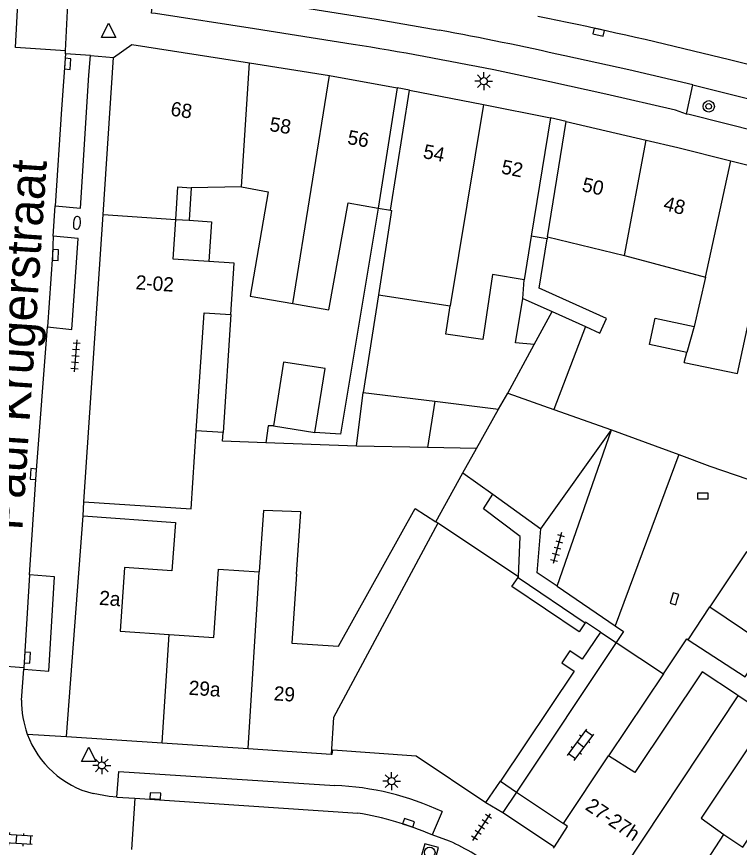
# Model space of a CAD drawing. Extents: x 132994 to 136000, y 393499 to 395512.
# Drawn here: x 133729 to 133779.7, y 395320.7 to 395379 of the extents above; entities that cross this region are included whole.
import ezdxf

# ---------------------------------------------------------------- set-up
doc = ezdxf.new("R2010")
doc.units = 0
for name, color, linetype in [('gg-afsc-erfafscheiding', 7, 'Continuous'), ('gg-afsc-hekwerk', 7, 'Continuous'), ('gg-afsc-muur', 7, 'Continuous'), ('gg-anno-huisnummerreeks BGT', 7, 'Continuous'), ('gg-anno-openbare ruimte label', 7, 'Continuous'), ('gg-bbg-bijgebouw', 7, 'Continuous'), ('gg-bbg-gedigitaliseerde bebouwing', 7, 'Continuous'), ('gg-bbg-gedigitaliseerde bebouwing onder overbouw', 7, 'Continuous'), ('gg-bbg-gedigitaliseerde bijgebouw', 7, 'Continuous'), ('gg-bbg-gedigitaliseerde overbouw', 7, 'Continuous'), ('gg-bbg-hoofdgebouw', 7, 'Continuous'), ('gg-bbg-luifel en loopbrug', 7, 'Continuous'), ('gg-bbg-onder overbouw', 7, 'Continuous'), ('gg-bbg-pand overbouw', 7, 'Continuous'), ('gg-bbg-tussenscheiding', 7, 'Continuous'), ('gg-knt-verharding', 7, 'Continuous'), ('gg-knt-verharding nz', 7, 'Continuous'), ('gt-grn-weggrens', 7, 'Continuous'), ('gt-symb-boom', 7, 'Continuous'), ('gt-symb-brandkraan', 7, 'Continuous'), ('gt-symb-klinker verharding', 7, 'Continuous'), ('gt-symb-kolk', 7, 'Continuous'), ('gt-symb-lichtmast', 7, 'Continuous'), ('gt-symb-rioolschacht', 7, 'Continuous'), ('gt-symb-tegel verharding', 7, 'Continuous'), ('gt-symb-waterafsluiter', 7, 'Continuous')]:
    doc.layers.add(name, color=color, linetype=linetype)

# ---------------------------------------------------------------- blocks, each defined once
blk = doc.blocks.new('gt0-BOOM')
at = {"layer": 'gt-symb-boom'}
for radius in [0.4, 0.2]:
    blk.add_circle((0, 0), radius, dxfattribs=at)
blk = doc.blocks.new('gt0-KOLK')
at = {"layer": 'gt-symb-kolk'}
blk.add_lwpolyline([(0, 0), (0.375, 0), (0.375, 0.4), (-0.375, 0.4), (-0.375, 0), (0, 0)], dxfattribs=at)
blk = doc.blocks.new('gt0-TEG1')
at = {"layer": 'gt-symb-tegel verharding'}
for p, q in [((-1.125, 0), (1.125, 0)), ((-0.9, -0.25), (-0.9, 0.25)), ((-0.45, -0.25), (-0.45, 0.25)), ((0, -0.25), (0, 0.25)), ((0.45, -0.25), (0.45, 0.25)), ((0.9, -0.25), (0.9, 0.25))]:
    blk.add_line(p, q, dxfattribs=at)
blk = doc.blocks.new('gt0-LMAST')
at = {"layer": 'gt-symb-lichtmast'}
for p, q in [((-0.005, 0.246), (-0.005, 0.621)), ((-0.182, 0.173), (-0.447, 0.438)), ((0.172, 0.173), (0.437, 0.438)), ((-0.255, -0.004), (-0.63, -0.004)), ((-0.182, -0.181), (-0.447, -0.446)), ((-0.005, -0.254), (-0.005, -0.629)), ((0.437, -0.446), (0.172, -0.181)), ((0.245, -0.004), (0.62, -0.004))]:
    blk.add_line(p, q, dxfattribs=at)
blk.add_circle((-0.005, -0.004), 0.25, dxfattribs=at)
blk = doc.blocks.new('gt0-KL1')
at = {"layer": 'gt-symb-klinker verharding'}
for p, q in [((-1.15, 0.3), (1.15, 0.3)), ((-1, -0.3), (-1, 0.3)), ((-0.5, 0.3), (-0.5, 0.45)), ((0, -0.3), (0, 0.3)), ((0.5, 0.3), (0.5, 0.45)), ((1, -0.3), (1, 0.3)), ((-1.15, -0.3), (1.15, -0.3)), ((-0.5, -0.45), (-0.5, -0.3)), ((0.5, -0.45), (0.5, -0.3))]:
    blk.add_line(p, q, dxfattribs=at)
blk = doc.blocks.new('gt0-RS')
at = {"layer": 'gt-symb-rioolschacht'}
blk.add_lwpolyline([(-0.5, -0.5), (0.5, -0.5), (0.5, 0.5), (-0.5, 0.5)], close=True, dxfattribs=at)
blk.add_circle((0, 0), 0.375, dxfattribs=at)
blk = doc.blocks.new('gt0-WAFSL')
at = {"layer": 'gt-symb-waterafsluiter'}
for p, q in [((-0.5, -0.333), (0, 0.667)), ((0, 0.667), (0.5, -0.333)), ((0.5, -0.333), (-0.5, -0.333))]:
    blk.add_line(p, q, dxfattribs=at)
blk = doc.blocks.new('gt0-BR')
at = {"layer": 'gt-symb-brandkraan'}
for centre, radius, start, end in [((-0.244, 0), 0.206, 107.56694, 252.43307), ((0.599, -2.664), 3, 106.89205, 107.56694), ((0, -0.691), 0.938, 73.10799, 106.89205), ((-0.599, -2.664), 3, 72.43309, 73.10799), ((0.244, 0), 0.206, 287.56695, 72.43309), ((0.599, 2.664), 3, 252.43307, 253.10797), ((0, 0.691), 0.938, 253.10797, 286.89206), ((-0.599, 2.664), 3, 286.89206, 287.56695)]:
    blk.add_arc(centre, radius, start, end, dxfattribs=at)

msp = doc.modelspace()

# ---------------------------------------------------------------- linework, layer by layer
at = {"layer": 'gg-afsc-erfafscheiding'}
for p, q in [((133766.276, 395363.552), (133766.256, 395363.426)), ((133764.544, 395359.244), (133764.639, 395360.556)), ((133754.421, 395359.498), (133753.353, 395352.635)), ((133752.878, 395348.876), (133746.502, 395349.108))]:
    msp.add_line(p, q, dxfattribs=at)
for points in [[(133754.386, 395365.578), (133751.755, 395349.71), (133749.948, 395349.831)], [(133768.934, 395357.265), (133769.954, 395356.805), (133770.414, 395357.825), (133765.69, 395359.962), (133766.256, 395363.426)], [(133747.041, 395350.297), (133746.672, 395350.297), (133746.502, 395349.108)], [(133746.502, 395349.108), (133743.465, 395349.218), (133743.506, 395349.836)], [(133764.241, 395339.702), (133764.368, 395342.532), (133761.778, 395344.487), (133762.439, 395345.495)]]:
    msp.add_lwpolyline(points, dxfattribs=at)
at = {"layer": 'gg-afsc-hekwerk'}
msp.add_line((133733.69, 395343.99), (133733.75, 395344.97), dxfattribs=at)
at = {"layer": 'gg-afsc-muur'}
for p, q in [((133770.764, 395350.018), (133775.489, 395348.283)), ((133758.448, 395343.566), (133760.326, 395347.011))]:
    msp.add_line(p, q, dxfattribs=at)
for points in [[(133775.489, 395348.283), (133777.675, 395347.48), (133780.327, 395346.56), (133780.537, 395347.035)], [(133774.419, 395332.903), (133776.055, 395335.356), (133776.155, 395335.289)]]:
    msp.add_lwpolyline(points, dxfattribs=at)
at = {"layer": 'gg-bbg-bijgebouw'}
for p, q in [((133765.816, 395343.072), (133770.764, 395350.018)), ((133760.326, 395347.011), (133762.439, 395345.495)), ((133762.439, 395345.495), (133765.816, 395343.072))]:
    msp.add_line(p, q, dxfattribs=at)
msp.add_lwpolyline([(133785.565, 395339.436), (133780.251, 395341.466), (133777.662, 395337.6)], dxfattribs=at)
at = {"layer": 'gg-bbg-gedigitaliseerde bebouwing'}
for p, q in [((133744.807, 395367.074), (133741.283, 395367.003)), ((133755.326, 395365.412), (133754.421, 395359.498)), ((133755.253, 395365.425), (133755.326, 395365.412)), ((133765.136, 395363.608), (133764.639, 395360.556)), ((133766.276, 395363.552), (133771.674, 395362.256)), ((133771.674, 395362.256), (133777.375, 395360.736)), ((133777.375, 395360.736), (133776.565, 395357.266)), ((133754.421, 395359.498), (133759.45, 395358.728)), ((133748.413, 395358.875), (133750.924, 395358.446)), ((133775.871, 395354.736), (133776.063, 395355.436)), ((133779.668, 395331.355), (133779.53, 395331.447))]:
    msp.add_line(p, q, dxfattribs=at)
for points in [[(133740.194, 395364.785), (133740.346, 395367.066), (133741.283, 395367.003)], [(133744.807, 395367.074), (133746.684, 395366.713), (133745.408, 395359.39), (133748.413, 395358.875)], [(133750.924, 395358.446), (133752.295, 395365.948), (133754.386, 395365.578)], [(133742.502, 395361.825), (133740.007, 395361.991), (133740.194, 395364.785)], [(133744.058, 395358.113), (133744.298, 395361.705), (133742.502, 395361.825)], [(133764.639, 395360.556), (133762.426, 395360.916), (133761.728, 395356.347), (133759.146, 395356.742), (133759.45, 395358.728)], [(133775.871, 395354.736), (133779.606, 395353.978), (133780.855, 395359.697), (133783.426, 395359.116)], [(133741.63, 395349.961), (133742.182, 395358.238), (133744.058, 395358.113)], [(133733.75, 395344.97), (133741.263, 395344.469), (133741.63, 395349.961)], [(133748.666, 395339.882), (133748.96, 395344.274), (133746.337, 395344.365), (133746.05, 395340.056)], [(133748.666, 395339.882), (133748.343, 395335.052), (133751.603, 395334.834), (133756.988, 395344.508), (133758.448, 395343.566)], [(133733.69, 395343.99), (133740.176, 395343.507), (133739.922, 395340.117), (133736.599, 395340.365)], [(133736.599, 395340.365), (133736.3, 395335.883), (133739.722, 395335.655)], [(133739.722, 395335.655), (133742.87, 395335.445), (133743.19, 395340.247), (133746.05, 395340.056)], [(133779.53, 395331.447), (133777.129, 395333.05), (133772.407, 395325.976), (133770.559, 395327.138)], [(133780.68, 395328.199), (133780.54, 395328.292), (133781.686, 395330.01), (133779.668, 395331.355)], [(133780.68, 395328.199), (133777.062, 395322.777), (133778.655, 395321.62)], [(133778.655, 395321.62), (133779.996, 395320.725), (133783.314, 395325.695), (133785.682, 395324.115)]]:
    msp.add_lwpolyline(points, dxfattribs=at)
at = {"layer": 'gg-bbg-gedigitaliseerde bebouwing onder overbouw'}
for p, q in [((133755.731, 395374.017), (133754.386, 395365.578)), ((133755.253, 395365.425), (133756.597, 395373.858)), ((133766.485, 395371.902), (133765.136, 395363.608)), ((133766.276, 395363.552), (133767.592, 395371.645))]:
    msp.add_line(p, q, dxfattribs=at)
at = {"layer": 'gg-bbg-gedigitaliseerde bijgebouw'}
for p, q in [((133764.544, 395359.244), (133766.599, 395358.318)), ((133766.599, 395358.318), (133768.934, 395357.265)), ((133768.934, 395357.265), (133766.714, 395351.454)), ((133763.482, 395352.6), (133765.335, 395355.999)), ((133752.878, 395348.876), (133753.353, 395352.635)), ((133753.353, 395352.635), (133758.375, 395352.02)), ((133762.846, 395351.473), (133763.482, 395352.6)), ((133758.375, 395352.02), (133762.846, 395351.473)), ((133766.714, 395351.454), (133770.764, 395350.018)), ((133747.041, 395350.297), (133749.948, 395349.831)), ((133757.847, 395348.784), (133752.878, 395348.876)), ((133761.291, 395348.72), (133757.847, 395348.784)), ((133760.326, 395347.011), (133761.291, 395348.72)), ((133777.662, 395337.6), (133781.629, 395334.931))]:
    msp.add_line(p, q, dxfattribs=at)
for points in [[(133765.335, 395355.999), (133764.03, 395356.118), (133764.544, 395359.244)], [(133776.063, 395355.436), (133773.426, 395356.012), (133773.83, 395357.863), (133776.565, 395357.266)], [(133749.948, 395349.831), (133750.665, 395354.314), (133747.758, 395354.779), (133747.041, 395350.297)]]:
    msp.add_lwpolyline(points, dxfattribs=at)
at = {"layer": 'gg-bbg-gedigitaliseerde overbouw'}
for p, q in [((133754.386, 395365.578), (133755.253, 395365.425)), ((133766.256, 395363.426), (133765.136, 395363.608))]:
    msp.add_line(p, q, dxfattribs=at)
at = {"layer": 'gg-bbg-hoofdgebouw'}
for p, q in [((133735.095, 395365.125), (133735.83, 395376.14)), ((133745.374, 395375.762), (133750.973, 395374.882)), ((133750.973, 395374.882), (133755.731, 395374.017)), ((133756.597, 395373.858), (133761.775, 395372.843)), ((133761.775, 395372.843), (133766.485, 395371.902)), ((133767.592, 395371.645), (133773.194, 395370.348)), ((133779.143, 395368.888), (133785.17, 395367.36)), ((133733.75, 395344.97), (133735.095, 395365.125)), ((133732.53, 395328.49), (133733.69, 395343.99)), ((133758.587, 395343.473), (133758.448, 395343.566)), ((133764.241, 395339.702), (133758.587, 395343.473)), ((133764.208, 395339.654), (133764.241, 395339.702)), ((133732.53, 395328.49), (133739.24, 395328.047)), ((133739.24, 395328.047), (133745.271, 395327.649)), ((133745.271, 395327.649), (133751.101, 395327.265)), ((133761.959, 395323.863), (133762.972, 395325.368)), ((133766.76, 395320.753), (133767.691, 395322.186)), ((133767.691, 395322.186), (133767.39, 395322.389)), ((133766.7, 395320.66), (133766.76, 395320.753))]:
    msp.add_line(p, q, dxfattribs=at)
for points in [[(133735.83, 395376.14), (133737.11, 395377.05), (133745.374, 395375.762)], [(133773.194, 395370.348), (133775.43, 395369.83), (133779.143, 395368.888)], [(133768.929, 395336.485), (133768.508, 395335.856), (133763.777, 395339.025), (133764.208, 395339.654)], [(133769.987, 395335.829), (133768.953, 395336.521), (133768.929, 395336.485)], [(133751.101, 395327.265), (133751.156, 395327.261), (133751.208, 395327.567), (133757.066, 395327.151), (133761.959, 395323.863)]]:
    msp.add_lwpolyline(points, dxfattribs=at)
at = {"layer": 'gg-bbg-luifel en loopbrug'}
for p, q in [((133741.283, 395367.003), (133741.131, 395364.722)), ((133740.194, 395364.785), (133741.131, 395364.722)), ((133744.058, 395358.113), (133743.506, 395349.836)), ((133743.506, 395349.836), (133741.63, 395349.961)), ((133776.155, 395335.289), (133777.662, 395337.6))]:
    msp.add_line(p, q, dxfattribs=at)
for points in [[(133741.131, 395364.722), (133742.688, 395364.618), (133742.502, 395361.825)], [(133776.155, 395335.289), (133780.159, 395332.678), (133781.629, 395334.931)]]:
    msp.add_lwpolyline(points, dxfattribs=at)
at = {"layer": 'gg-bbg-onder overbouw'}
msp.add_line((133767.39, 395322.389), (133770.559, 395327.138), dxfattribs=at)
msp.add_lwpolyline([(133769.987, 395335.829), (133768.721, 395333.932), (133767.848, 395334.515), (133767.286, 395333.676), (133768.154, 395333.094), (133762.972, 395325.368)], dxfattribs=at)
at = {"layer": 'gg-bbg-pand overbouw'}
for p, q in [((133756.597, 395373.858), (133755.731, 395374.017)), ((133767.592, 395371.645), (133766.485, 395371.902)), ((133769.987, 395335.829), (133771.106, 395335.09)), ((133771.106, 395335.09), (133774.419, 395332.903)), ((133774.419, 395332.903), (133770.559, 395327.138)), ((133762.972, 395325.368), (133764.109, 395324.601)), ((133764.109, 395324.601), (133767.39, 395322.389))]:
    msp.add_line(p, q, dxfattribs=at)
at = {"layer": 'gg-bbg-tussenscheiding'}
for p, q in [((133744.807, 395367.074), (133745.374, 395375.762)), ((133748.413, 395358.875), (133750.973, 395374.882)), ((133761.775, 395372.843), (133759.45, 395358.728)), ((133771.674, 395362.256), (133773.194, 395370.348)), ((133777.375, 395360.736), (133779.143, 395368.888)), ((133735.095, 395365.125), (133740.194, 395364.785)), ((133765.335, 395355.999), (133766.599, 395358.318)), ((133776.565, 395357.266), (133776.063, 395355.436)), ((133763.482, 395352.6), (133766.714, 395351.454)), ((133758.375, 395352.02), (133757.847, 395348.784)), ((133761.291, 395348.72), (133762.846, 395351.473)), ((133745.271, 395327.649), (133746.05, 395340.056)), ((133739.24, 395328.047), (133739.722, 395335.655)), ((133770.761, 395317.949), (133779.668, 395331.355)), ((133774.57, 395315.406), (133778.655, 395321.62))]:
    msp.add_line(p, q, dxfattribs=at)
msp.add_lwpolyline([(133758.587, 395343.473), (133751.271, 395329.834), (133751.101, 395327.265)], dxfattribs=at)
at = {"layer": 'gg-knt-verharding'}
for p, q in [((133732.454, 395376.624), (133728.952, 395376.848)), ((133732.459, 395376.411), (133732.454, 395376.624)), ((133734.201, 395376.281), (133732.459, 395376.411)), ((133734.091, 395374.903), (133734.201, 395376.281)), ((133776.02, 395372.172), (133776.479, 395374.221)), ((133731.595, 395363.612), (133731.739, 395365.73)), ((133766.962, 395339.04), (133770.764, 395350.018)), ((133764.208, 395339.654), (133768.929, 395336.485)), ((133766.962, 395339.04), (133771.016, 395336.272)), ((133729.532, 395333.313), (133726.008, 395333.58)), ((133729.368, 395331.039), (133729.526, 395333.22)), ((133764.109, 395324.601), (133763.152, 395323.166)), ((133736.047, 395324.248), (133737.313, 395324.164)), ((133737.313, 395324.164), (133737.082, 395320.57)), ((133758.88, 395323.23), (133758.182, 395321.593)), ((133763.152, 395323.166), (133766.76, 395320.753)), ((133759.405, 395321.161), (133758.182, 395321.593))]:
    msp.add_line(p, q, dxfattribs=at)
for points in [[(133752.643, 395377.068), (133745.716, 395378.167), (133738.779, 395379.234), (133738.483, 395379.268), (133738.731, 395381.278)], [(133738.731, 395381.278), (133743.477, 395380.563), (133754.248, 395378.831), (133758.667, 395378.061)], [(133776.479, 395374.221), (133771.988, 395375.269), (133767.484, 395376.263)], [(133776.02, 395372.172), (133775.252, 395372.449), (133770.364, 395373.578), (133766.443, 395374.445), (133762.518, 395375.269)], [(133731.739, 395365.73), (133733.516, 395365.577), (133734.091, 395374.903)], [(133776.479, 395374.221), (133781.537, 395372.957), (133786.584, 395371.644)], [(133786.584, 395371.644), (133786.035, 395369.633), (133781.129, 395370.906), (133776.211, 395372.14), (133776.02, 395372.172)], [(133731.181, 395357.255), (133732.9, 395357.071), (133733.331, 395363.443), (133731.595, 395363.612)], [(133729.926, 395339.842), (133730.4, 395346.897), (133731.181, 395357.255)], [(133766.962, 395339.04), (133765.541, 395339.977), (133765.816, 395343.072)], [(133729.526, 395333.22), (133731.289, 395333.075), (133731.691, 395339.693), (133729.926, 395339.842)], [(133771.016, 395336.272), (133771.619, 395335.86), (133771.106, 395335.09)], [(133736.047, 395324.248), (133736.205, 395326.035), (133751.361, 395325.058)], [(133736.047, 395324.248), (133735.527, 395324.282), (133734.388, 395324.496)]]:
    msp.add_lwpolyline(points, dxfattribs=at)
for centre, radius, start, end in [((133718.914, 395160.604), 221.061, 77.30782, 79.64025), ((133713.504, 395134.227), 245.975, 78.50612, 80.84436), ((133736.018, 395330.951), 6.651, 179.23991, 200.03783), ((133736.028, 395330.951), 6.66, 200.01202, 255.74269), ((133750.646, 395305.738), 19.333, 64.7913, 87.87969), ((133751.84, 395304.707), 18.109, 53.04732, 65.30967)]:
    msp.add_arc(centre, radius, start, end, dxfattribs=at)
at = {"layer": 'gg-knt-verharding nz'}
for p, q in [((133732.459, 395376.411), (133732.181, 395372.525)), ((133732.181, 395372.525), (133731.739, 395365.73)), ((133775.489, 395348.283), (133771.016, 395336.272)), ((133729.926, 395339.842), (133729.532, 395333.313)), ((133771.106, 395335.09), (133764.109, 395324.601)), ((133729.532, 395333.313), (133729.526, 395333.22)), ((133737.313, 395324.164), (133752.969, 395323.127))]:
    msp.add_line(p, q, dxfattribs=at)
for points in [[(133790.532, 395372.92), (133788.23, 395373.561), (133781.541, 395375.347), (133779.039, 395375.974), (133776.531, 395376.581)], [(133731.595, 395363.612), (133731.549, 395362.295), (133731.181, 395357.255)]]:
    msp.add_lwpolyline(points, dxfattribs=at)
for centre, radius, start, end in [((133718.327, 395141.554), 242.127, 76.09056, 78.73968), ((133749.462, 395301.585), 21.825, 66.45147, 80.75398)]:
    msp.add_arc(centre, radius, start, end, dxfattribs=at)
at = {"layer": 'gt-grn-weggrens'}
for p, q in [((133728.952, 395376.848), (133729.238, 395382.281)), ((133732.454, 395376.624), (133732.735, 395381.961)), ((133734.201, 395376.281), (133735.83, 395376.14)), ((133729.77, 395328.672), (133732.53, 395328.49)), ((133761.959, 395323.863), (133763.152, 395323.166))]:
    msp.add_line(p, q, dxfattribs=at)

# ---------------------------------------------------------------- block references
at = {"layer": 'gt-symb-boom'}
msp.add_blockref('gt0-BOOM', (133777.59, 395372.717), dxfattribs=at)
at = {"layer": 'gt-symb-brandkraan', "rotation": 83.74206608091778}
msp.add_blockref('gt0-BR', (133733.254, 395364.547), dxfattribs=at)
at = {"layer": 'gt-symb-klinker verharding'}
for p, rotation in [((133768.597, 395327.917), 53.62293247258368), ((133728.988, 395321.286), 176.33074590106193)]:
    msp.add_blockref('gt0-KL1', p, dxfattribs=dict(at, rotation=rotation))
at = {"layer": 'gt-symb-kolk'}
for p, rotation in [((133769.907, 395378.123), 167.70114483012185), ((133732.407, 395375.715), -94.30201112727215), ((133731.549, 395362.295), -92.0065389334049), ((133730.4, 395346.897), 86.15925292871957), ((133775.382, 395338.106), 73.37760386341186), ((133729.583, 395334.046), -93.38328761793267), ((133738.739, 395324.136), -3.3260736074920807), ((133756.466, 395322.256), -18.724868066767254)]:
    msp.add_blockref('gt0-KOLK', p, dxfattribs=dict(at, rotation=rotation))
msp.add_blockref('gt0-KOLK', (133777.177, 395345.175), dxfattribs=at)
at = {"layer": 'gt-symb-lichtmast'}
for p in [(133761.808, 395374.487), (133735.004, 395326.477), (133755.343, 395325.371)]:
    msp.add_blockref('gt0-LMAST', p, dxfattribs=at)
at = {"layer": 'gt-symb-rioolschacht', "rotation": 164.62927456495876}
msp.add_blockref('gt0-RS', (133758.01, 395320.358), dxfattribs=at)
at = {"layer": 'gt-symb-tegel verharding'}
for p, rotation in [((133733.156, 395355.217), -94.70180831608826), ((133766.975, 395341.73), -105.24507033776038), ((133761.649, 395322.134), 56.70715142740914)]:
    msp.add_blockref('gt0-TEG1', p, dxfattribs=dict(at, rotation=rotation))
at = {"layer": 'gt-symb-waterafsluiter'}
for p in [(133735.48, 395377.889), (133734.083, 395327.081)]:
    msp.add_blockref('gt0-WAFSL', p, dxfattribs=at)

# ---------------------------------------------------------------- texts
at = {"layer": 'gg-anno-huisnummerreeks BGT'}
for s, rotation, p in [('68', 351.1, (133739.781, 395372.08)), ('58', 351.1, (133746.724, 395370.994)), ('56', 349.7, (133752.185, 395370.088)), ('54', 348.9, (133757.492, 395369.097)), ('52', 348.8, (133762.982, 395368.014)), ('50', 346.9, (133768.639, 395366.784)), ('48', 345.8, (133774.351, 395365.461)), ('2-02', 356.2, (133737.353, 395359.883)), ('2a', 355.7, (133734.789, 395337.747)), ('29a', 356.2, (133741.074, 395331.434)), ('29', 356.2, (133747.04, 395331.04)), ('27-27h', 326.3, (133768.864, 395323.422))]:
    msp.add_text(s, height=1, rotation=rotation, dxfattribs=at).set_placement(p)
at = {"layer": 'gg-anno-openbare ruimte label'}
msp.add_text('Paul Krügerstraat', height=2.5, rotation=86.2, dxfattribs=at).set_placement((133729.418, 395342.921))

doc.saveas('drawing.dxf')
